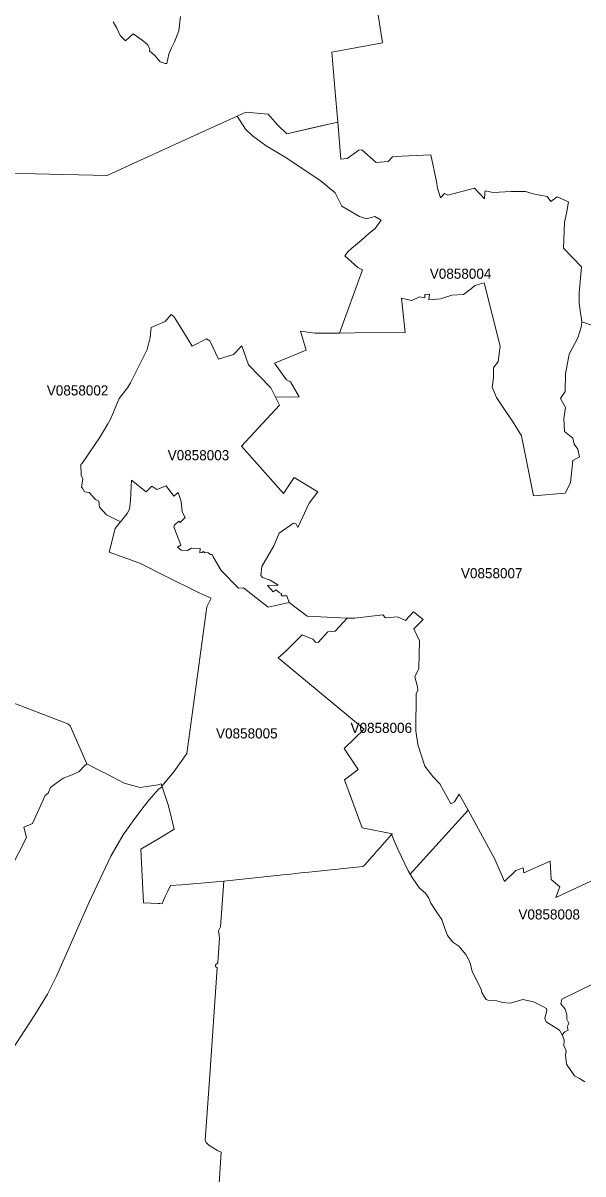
# Model space of a CAD drawing. Extents: x 369010 to 735936, y 6377141 to 6616555.
# Drawn here: x 425415 to 430962, y 6469139 to 6480546 of the extents above; entities that cross this region are included whole.
import ezdxf
from ezdxf.enums import TextEntityAlignment as Align

# ---------------------------------------------------------------- set-up
doc = ezdxf.new("R2010")
doc.units = 0
doc.header["$LTSCALE"] = 40
doc.layers.add('3', color=7, linetype='Continuous', lineweight=13)
doc.layers.add('4', color=7, linetype='Continuous')

msp = doc.modelspace()

# ---------------------------------------------------------------- linework, layer by layer
at = {"layer": '3'}
for points in [[(425140.39, 6479058.35), (425534.95, 6479052.39), (426248.61, 6479034.85), (426542.71, 6479171.39), (426876.36, 6479321.5), (426955.8, 6479358.41), (427333.32, 6479528.71), (427535.9, 6479622.55), (427623.12, 6479662.94), (427843.07, 6479642.41), (427936.25, 6479537.65), (428027.44, 6479448.94), (428252.86, 6479500.41), (428533.55, 6479563.8), (428502.27, 6479898.94), (428475.3, 6480256.43), (428975.45, 6480350.6), (428945.33, 6480540.27), (428888.73, 6480894.78)], [(428888.73, 6480894.78), (428945.33, 6480540.27), (428975.45, 6480350.6), (428475.3, 6480256.43), (428502.27, 6479898.94), (428533.55, 6479563.8), (428561.69, 6479196.05), (428626.9, 6479203.83), (428742.92, 6479284.76), (428771.55, 6479287.41), (428913.88, 6479164.44), (429031.22, 6479172.22), (429075.41, 6479220.54), (429162.8, 6479227.16), (429453.59, 6479240.73), (429512.01, 6478973.61), (429519.79, 6478908.4), (429551.07, 6478814.4), (429590.79, 6478854.61), (429624.72, 6478840.38), (429885.89, 6478907.91), (429987.51, 6478803.47), (429988.83, 6478856.93), (429991.48, 6478881.76), (430072.41, 6478867.36), (430249.66, 6478875.8), (430391.83, 6478874.47), (430467.47, 6478853.62), (430608.48, 6478826.97), (430642.41, 6478776), (430705.13, 6478823), (430818.5, 6478772.03), (430802.45, 6478676.7), (430777.79, 6478569.62), (430770.34, 6478312.92), (430946.77, 6478130.04), (430925.42, 6477871.69), (430922.93, 6477765.93), (430950.24, 6477583.05), (431558.97, 6477375.17)], [(426308.68, 6480556.33), (426343.27, 6480494.92), (426376.54, 6480421.27), (426430.16, 6480369.8), (426506.63, 6480438.98), (426595.01, 6480377.25), (426653.1, 6480329.59), (426672.63, 6480285.73), (426667.5, 6480268.85), (426720.95, 6480222.34), (426773.09, 6480160.94), (426822.74, 6480144.55), (426839.79, 6480143.89), (426858.65, 6480237.23), (426885.63, 6480300.46), (426914.43, 6480359.21), (426957.79, 6480468.94), (426974.67, 6480608.96)], [(426974.67, 6480608.96), (426957.79, 6480468.94), (426914.43, 6480359.21), (426885.63, 6480300.46), (426858.65, 6480237.23), (426839.79, 6480143.89), (426822.74, 6480144.55), (426773.09, 6480160.94), (426720.95, 6480222.34), (426667.5, 6480268.85), (426672.63, 6480285.73), (426653.1, 6480329.59), (426595.01, 6480377.25), (426506.63, 6480438.98), (426430.16, 6480369.8), (426376.54, 6480421.27), (426343.27, 6480494.92), (426308.68, 6480556.33)], [(427843.07, 6479642.41), (427623.12, 6479662.94), (427536.06, 6479622.55)], [(427536.06, 6479622.55), (427618.48, 6479494.12), (427687, 6479426.76), (427824.87, 6479329.94), (428012.38, 6479216.9), (428353.82, 6478989.5), (428506.91, 6478863.39), (428574.6, 6478728.83), (428747.88, 6478629.36), (428819.21, 6478604.7), (428901.3, 6478629.53), (428962.71, 6478591.79), (428903.95, 6478509.54), (428840.73, 6478459.39), (428765.09, 6478388.89), (428672.58, 6478313.25), (428634.68, 6478280.65), (428603.4, 6478237.45), (428731, 6478122.42), (428778.5, 6478099.42), (428549.77, 6477470.5), (428698.4, 6477473.65), (429201.86, 6477479.11), (429165.45, 6477817.57), (429265.58, 6477796.71), (429341.38, 6477831.3), (429396.16, 6477822.2), (429394.84, 6477853.65), (429441.84, 6477857.45), (429435.22, 6477801.35), (429551.07, 6477811.28), (429661.96, 6477847.85), (429778.64, 6477853.81), (429858.08, 6477913.72), (429892.01, 6477943.02), (429984.69, 6477971.65), (430142.09, 6477342.74), (430122.56, 6477189.97), (430076.22, 6477127.75), (430074.89, 6477028.61), (430063.14, 6476937.25), (430106.17, 6476835.47), (430203.99, 6476686.68), (430264.73, 6476601.11), (430352.61, 6476452.99), (430472.27, 6475859.82), (430786.89, 6475885.8), (430839.69, 6475987.26), (430860.87, 6476208.21), (430927.4, 6476247.43), (430910.52, 6476323.07), (430873.95, 6476371.39), (430859.71, 6476432.46), (430777.62, 6476496.35), (430772.49, 6476626.93), (430788.21, 6476733.85), (430739.72, 6476824.05), (430785.24, 6476894.55), (430788.21, 6477069.82), (430824.46, 6477262.13), (430911.18, 6477425.16), (430942.46, 6477530.91), (430950.24, 6477583.05), (430922.93, 6477765.93), (430925.42, 6477871.69), (430946.77, 6478130.04), (430770.34, 6478312.92), (430777.79, 6478569.62), (430802.45, 6478676.7), (430818.5, 6478772.03), (430705.13, 6478823), (430642.41, 6478776), (430608.48, 6478826.97), (430467.47, 6478853.62), (430391.83, 6478874.47), (430249.66, 6478875.8), (430072.41, 6478867.36), (429991.48, 6478881.76), (429988.83, 6478856.93), (429987.51, 6478803.47), (429885.89, 6478907.91), (429624.72, 6478840.38), (429590.79, 6478854.61), (429551.07, 6478814.4), (429519.79, 6478908.4), (429512.01, 6478973.61), (429453.59, 6479240.73), (429162.8, 6479227.16), (429075.41, 6479220.54), (429031.22, 6479172.22), (428913.88, 6479164.44), (428771.55, 6479287.41), (428742.92, 6479284.76), (428626.9, 6479203.83), (428561.69, 6479196.05), (428533.55, 6479563.8), (428027.44, 6479448.77), (427936.25, 6479537.65), (427843.07, 6479642.41)], [(428603.4, 6478237.45), (428634.68, 6478280.65), (428672.58, 6478313.25), (428765.09, 6478388.89), (428840.73, 6478459.39), (428903.95, 6478509.54), (428962.71, 6478591.79), (428901.3, 6478629.53), (428819.21, 6478604.7), (428747.88, 6478629.36), (428574.6, 6478728.83), (428506.91, 6478863.39), (428353.82, 6478989.5), (428012.38, 6479216.9), (427824.87, 6479329.94), (427687, 6479426.76), (427618.48, 6479494.12), (427536.06, 6479622.55), (427333.32, 6479528.71), (426955.8, 6479358.41), (426876.36, 6479321.5), (426542.71, 6479171.39), (426248.61, 6479034.85), (425534.95, 6479052.39), (425140.39, 6479058.35)], [(425038.44, 6473914.49), (425858.35, 6473599.37), (425883.67, 6473579.84), (426048.01, 6473203.15), (426124.15, 6473162.77), (426178.93, 6473133.97), (426227.75, 6473110.96), (426417.59, 6473012.99), (426575.97, 6472969.46), (426754.22, 6472994.61), (426784.67, 6473004.54), (426791.46, 6472983.69), (426907.81, 6473122.71), (427039.55, 6473307.25), (427236, 6474759.05), (427278.87, 6474846.11), (427161.53, 6474899.07), (426813.97, 6475070.86), (426573.82, 6475193.5), (426269.46, 6475302.4), (426327.22, 6475534.6), (426382, 6475602.46), (426242.48, 6475670.98), (426171.65, 6475747.77), (426165.03, 6475806.69), (426132.26, 6475823.08), (426069.7, 6475892.26), (426025.34, 6475898.88), (426005.65, 6475935.45), (425995.22, 6475944.56), (426005.65, 6476008.61), (426006.97, 6476025.65), (425990.09, 6476064.88), (425987.61, 6476172.29), (425999.19, 6476177.42), (426180.91, 6476445.54), (426256.72, 6476573.8), (426285.35, 6476624.78), (426367.93, 6476825.87), (426448.7, 6476931.62), (426480.48, 6476981.11), (426644.49, 6477310.46), (426673.29, 6477429.13), (426683.88, 6477528.93), (426822.57, 6477588.18), (426883.98, 6477657.36), (426908.64, 6477637.83), (426999.66, 6477495.99), (427092.18, 6477341.91), (427233.35, 6477416.72), (427264.63, 6477397.19), (427351.86, 6477214.64), (427499.98, 6477261.31), (427583.23, 6477347.04), (427648.93, 6477157.87), (427869.39, 6476930.13), (427917.22, 6476836.62), (428150.74, 6476839.27), (428063.69, 6476989.72), (428024.63, 6477010.57), (427907.12, 6477174.42), (428219.76, 6477304.5), (428164.98, 6477491.19), (428304.66, 6477472.99), (428549.77, 6477470.5), (428778.5, 6478099.42), (428731, 6478122.42), (428603.4, 6478237.45)], [(431558.97, 6477375.17), (430950.24, 6477583.05), (430942.46, 6477530.91), (430911.18, 6477425.16), (430824.46, 6477262.13), (430788.21, 6477069.82), (430785.24, 6476894.55), (430739.72, 6476824.05), (430788.21, 6476733.85), (430772.49, 6476626.93), (430777.62, 6476496.35), (430859.71, 6476432.46), (430873.95, 6476371.39), (430910.52, 6476323.07), (430927.4, 6476247.43), (430860.87, 6476208.21), (430839.69, 6475987.26), (430786.89, 6475885.8), (430472.27, 6475859.82), (430352.61, 6476452.99), (430264.73, 6476601.11), (430203.99, 6476686.68), (430106.17, 6476835.47), (430063.14, 6476937.25), (430074.89, 6477028.61), (430076.22, 6477127.75), (430122.56, 6477189.97), (430142.09, 6477342.74), (429984.69, 6477971.65), (429892.01, 6477943.02), (429858.08, 6477913.72), (429778.64, 6477853.81), (429661.96, 6477847.85), (429551.07, 6477811.28), (429435.22, 6477801.35), (429441.84, 6477857.45), (429394.84, 6477853.65), (429396.16, 6477822.2), (429341.38, 6477831.3), (429265.58, 6477796.71), (429165.45, 6477817.57), (429201.86, 6477479.11), (428698.4, 6477473.65), (428549.77, 6477470.5)], [(428549.77, 6477470.5), (428304.66, 6477472.99), (428164.98, 6477491.19), (428219.76, 6477304.5), (427907.12, 6477174.42), (428024.63, 6477010.57), (428063.69, 6476989.72), (428150.74, 6476839.27), (427917.22, 6476836.62), (427957.27, 6476757.35), (427579.42, 6476351.53), (427996.16, 6475883.98), (428101.75, 6476042.04), (428336.93, 6475898.55), (428249.88, 6475786.17), (428138.33, 6475545.03), (428118.8, 6475586.74), (428094.14, 6475587.9), (427952.14, 6475489.09), (427901.33, 6475364.3), (427779.85, 6475159.08), (427770.75, 6475069.37), (427788.95, 6475051.17), (427863.1, 6475023.86), (427943.53, 6474975.86), (427836.95, 6474970.73), (427894.21, 6474909.5), (427924, 6474927.7), (427952.63, 6474900.39), (427978.62, 6474887.48), (427970.84, 6474877.06), (427975.97, 6474869.28), (428028.1, 6474867.95), (428050.12, 6474801.59), (428229.85, 6474668.36), (428625.57, 6474645.68), (428701.71, 6474648.83), (428979.92, 6474678.78), (429007.23, 6474651.47), (429126.22, 6474660.74), (429204.18, 6474623.01), (429282.13, 6474710.23), (429378.29, 6474633.43), (429286.1, 6474542.41), (429343.36, 6474422.75), (429336.91, 6474149.67), (429296.86, 6474064.43), (429324, 6473968.27), (429325.32, 6473934.35), (429308.44, 6473897.93), (429305.8, 6473530.85), (429325.32, 6473396.79), (429394.34, 6473181.14), (429473.62, 6473077.04), (429542.63, 6473005.54), (429654.18, 6472808.09), (429690.59, 6472826.3), (429736.11, 6472904.41), (429823.16, 6472743.05), (430087.14, 6472257.29), (430185.45, 6472037.5), (430295.84, 6472146.74), (430370.32, 6472174.54), (430375.45, 6472122.57), (430635.45, 6472239.25), (430648.36, 6472055.71), (430731.12, 6471984.38), (430694.7, 6471889.38), (430693.55, 6471877.63), (431137.43, 6472086.66)], [(425207.92, 6472001.42), (425450.05, 6472474.77), (425423.9, 6472575.56), (425508.97, 6472612.13), (425635.58, 6472889.85), (425665.7, 6472913.52), (425686.72, 6472968.46), (425739.02, 6473010.34), (425814.32, 6473060.32), (425903.2, 6473095.74), (425969.9, 6473128.34), (426021.04, 6473179.48), (426048.01, 6473203.15), (425883.67, 6473579.84), (425858.35, 6473599.37), (425038.44, 6473914.49)], [(426048.01, 6473203.15), (426021.04, 6473179.48), (425969.9, 6473128.34), (425903.2, 6473095.74), (425814.32, 6473060.32), (425739.02, 6473010.34), (425686.72, 6472968.46), (425665.7, 6472913.52), (425635.58, 6472889.85), (425508.97, 6472612.13), (425423.9, 6472575.56), (425450.05, 6472474.77), (425207.92, 6472001.42)], [(425347.6, 6470431.45), (425530.98, 6470715.13), (425657.92, 6470919.36), (425745.47, 6471099.92), (426069.36, 6471833.44), (426285.02, 6472289.07), (426407.99, 6472498.6), (426521.85, 6472662.12), (426614.7, 6472785.09), (426665.18, 6472847.65), (426758.03, 6472951.09), (426793.78, 6472976.57), (426791.46, 6472983.69), (426784.67, 6473004.54), (426754.22, 6472994.61), (426575.97, 6472969.46), (426417.59, 6473012.99), (426227.75, 6473110.96), (426178.93, 6473133.97), (426124.15, 6473162.77), (426048.01, 6473203.15)], [(426793.78, 6472976.57), (426758.03, 6472951.09), (426665.18, 6472847.65), (426614.7, 6472785.09), (426521.85, 6472662.12), (426407.99, 6472498.6), (426285.02, 6472289.07), (426069.36, 6471833.44), (425745.47, 6471099.92), (425657.92, 6470919.36), (425530.98, 6470715.13), (425347.6, 6470431.45), (425100.17, 6470050.96), (424923.25, 6469732.03), (424864.5, 6469646.96), (424605.48, 6469344.75), (424251.97, 6468928.35)], [(427370.06, 6471588.66), (427404.65, 6472042.14), (427291.61, 6472030.55), (426984.44, 6472004.07), (426874.87, 6471997.78), (426850.21, 6471940.02), (426824.39, 6471888.22), (426801.89, 6471841.55), (426793.94, 6471815.07), (426770.44, 6471818.87), (426755.21, 6471820.2), (426609.74, 6471827.48), (426581.1, 6472359.08), (426768.29, 6472467.98), (426815.46, 6472497.27), (426913.1, 6472555.37), (426854.85, 6472787.4), (426793.78, 6472976.57)], [(431137.43, 6472086.66), (430693.55, 6471877.63), (430694.7, 6471889.38), (430731.12, 6471984.38), (430648.36, 6472055.71), (430635.45, 6472239.25), (430375.45, 6472122.57), (430370.32, 6472174.54), (430295.84, 6472146.74), (430185.45, 6472037.5), (430087.14, 6472257.29), (429823.16, 6472743.05), (429251.01, 6472110), (429277.83, 6472065.97), (429344.19, 6471971.63), (429400.96, 6471922.31), (429435.05, 6471870.68), (429454.58, 6471821.52), (429518.47, 6471727.68), (429563.32, 6471659.49), (429595.1, 6471571.94), (429619.43, 6471503.59), (429672.22, 6471434.74), (429732.63, 6471395.18), (429803.13, 6471312.43), (429829.12, 6471266.42), (429848.65, 6471217.1), (429865.53, 6471145.27), (429881.58, 6471114.49), (429954.57, 6470965.87), (429959.7, 6470938.39), (429982.87, 6470897.51), (430001.57, 6470868.88), (430018.12, 6470860.11), (430108.99, 6470853.65), (430164.1, 6470839.26), (430242.22, 6470830.15), (430365.52, 6470867.39), (430470.78, 6470844.72), (430552.04, 6470806.32), (430599.04, 6470778.85), (430603.84, 6470762.46), (430582.49, 6470681.2), (430598.05, 6470645.45), (430729.3, 6470564.35), (430757.27, 6470516.36), (430781.59, 6470547.47), (430815.36, 6470563.03), (430803.77, 6470595.63), (430816.68, 6470617.65), (430821.98, 6470634.69), (430801.12, 6470673.75), (430801.45, 6470718.93), (430784.57, 6470773.55), (430741.71, 6470825.52), (430750.81, 6470869.87), (431063.78, 6471022.47)], [(430980.7, 6470052.12), (430928.4, 6470083.73), (430879.41, 6470110.71), (430798.48, 6470227.88), (430789.04, 6470315.6), (430794.01, 6470358.8), (430771.66, 6470413.25), (430774.48, 6470463.56), (430758.92, 6470513.54), (430757.27, 6470516.36), (430729.3, 6470564.35), (430598.05, 6470645.45), (430582.49, 6470681.2), (430603.84, 6470762.46), (430599.04, 6470778.85), (430552.04, 6470806.32), (430470.78, 6470844.72), (430365.52, 6470867.39), (430242.22, 6470830.15), (430164.1, 6470839.26), (430108.99, 6470853.65), (430018.12, 6470860.11), (430001.57, 6470868.88), (429982.87, 6470897.51), (429959.7, 6470938.39), (429954.57, 6470965.87), (429881.58, 6471114.49), (429865.53, 6471145.27), (429848.65, 6471217.1), (429829.12, 6471266.42), (429803.13, 6471312.43), (429732.63, 6471395.18), (429672.22, 6471434.74), (429619.43, 6471503.59), (429595.1, 6471571.94), (429563.32, 6471659.49), (429518.47, 6471727.68), (429454.58, 6471821.52), (429435.05, 6471870.68), (429400.96, 6471922.31), (429344.19, 6471971.63), (429277.83, 6472065.97), (429251.01, 6472110), (429231.32, 6472142.27), (429129.2, 6472356.27), (429065.81, 6472503.73), (428925.63, 6472345.51), (428914.87, 6472333.26), (428909.91, 6472326.47), (428872.84, 6472284.77), (428797.2, 6472198.04), (428782.47, 6472187.12), (428247.4, 6472129.36), (428167.79, 6472121.91), (428066.67, 6472109), (427988.55, 6472102.38), (427404.65, 6472042.14)], [(427404.65, 6472042.14), (427370.06, 6471588.66), (427351.86, 6471547.12), (427363.11, 6471479.43), (427346.23, 6471231.33), (427322.89, 6471211.81), (427320.24, 6471196.25), (427339.77, 6471180.69), (427263.81, 6470071.98), (427220.61, 6469473.68), (427229.71, 6469451.67), (427255.7, 6469423.04), (427342.59, 6469372.39), (427377.67, 6469355.51), (427209.03, 6466718.54)], [(427209.03, 6466718.54), (427377.67, 6469355.51), (427342.59, 6469372.39), (427255.7, 6469423.04), (427229.71, 6469451.67), (427220.61, 6469473.68), (427263.81, 6470071.98), (427339.77, 6471180.69), (427320.24, 6471196.25), (427322.89, 6471211.81), (427346.23, 6471231.33), (427363.11, 6471479.43), (427351.86, 6471547.12), (427370.06, 6471588.66)], [(431063.78, 6471022.47), (430750.81, 6470869.87), (430741.71, 6470825.52), (430784.57, 6470773.55), (430801.45, 6470718.93), (430801.12, 6470673.75), (430821.98, 6470634.69), (430816.68, 6470617.65), (430803.77, 6470595.63), (430815.36, 6470563.03), (430781.59, 6470547.47), (430757.27, 6470516.36), (430758.92, 6470513.54), (430774.48, 6470463.56), (430771.66, 6470413.25), (430794.01, 6470358.8), (430789.04, 6470315.6), (430798.48, 6470227.88), (430879.41, 6470110.71), (430928.4, 6470083.73), (430980.7, 6470052.12)]]:
    msp.add_lwpolyline(points, dxfattribs=at)
for points in [[(426382, 6475602.46), (426446.22, 6475683.72), (426468.39, 6475726.92), (426479.65, 6475816.46), (426491.4, 6476016.22), (426633.9, 6475898.88), (426691.33, 6475954.98), (426739.49, 6475923.54), (426833.66, 6475957.3), (426910.62, 6475856.67), (426953.65, 6475892.09), (426980.63, 6475803.05), (426992.88, 6475700.77), (427022.83, 6475646.15), (426970.37, 6475597), (426962.42, 6475607.43), (426914.43, 6475573.5), (426907.97, 6475552.64), (426979.31, 6475369.43), (426946.87, 6475351.23), (426980.63, 6475322.59), (427044.35, 6475318.62), (427084.57, 6475340.8), (427170.79, 6475336.99), (427168.15, 6475295.45), (427187.68, 6475299.26), (427204.56, 6475308.36), (427217.47, 6475295.45), (427247.42, 6475298.1), (427270.76, 6475279.73), (427289.63, 6475279.07), (427298.73, 6475254.24), (427376.68, 6475120.35), (427548.31, 6474943.92), (427597.79, 6474946.4), (427841.91, 6474756.4), (428050.12, 6474801.59), (428028.1, 6474867.95), (427975.97, 6474869.28), (427970.84, 6474877.06), (427978.62, 6474887.48), (427952.63, 6474900.39), (427924, 6474927.7), (427894.21, 6474909.5), (427836.95, 6474970.73), (427943.53, 6474975.86), (427863.1, 6475023.86), (427788.95, 6475051.17), (427770.75, 6475069.37), (427779.85, 6475159.08), (427901.33, 6475364.3), (427952.14, 6475489.09), (428094.14, 6475587.9), (428118.8, 6475586.74), (428138.33, 6475545.03), (428249.88, 6475786.17), (428336.93, 6475898.55), (428101.75, 6476042.04), (427996.16, 6475883.98), (427579.42, 6476351.53), (427957.27, 6476757.35), (427917.22, 6476836.62), (427869.39, 6476930.13), (427648.93, 6477157.87), (427583.23, 6477347.04), (427499.98, 6477261.31), (427351.86, 6477214.64), (427264.63, 6477397.19), (427233.35, 6477416.72), (427092.18, 6477341.91), (426999.66, 6477495.99), (426908.64, 6477637.83), (426883.98, 6477657.36), (426822.57, 6477588.18), (426683.88, 6477528.93), (426673.29, 6477429.13), (426644.49, 6477310.46), (426480.48, 6476981.11), (426448.7, 6476931.62), (426367.93, 6476825.87), (426285.35, 6476624.78), (426256.72, 6476573.8), (426180.91, 6476445.54), (425999.19, 6476177.42), (425987.61, 6476172.29), (425990.09, 6476064.88), (426006.97, 6476025.65), (426005.65, 6476008.61), (425995.22, 6475944.56), (426005.65, 6475935.45), (426025.34, 6475898.88), (426069.7, 6475892.26), (426132.26, 6475823.08), (426165.03, 6475806.69), (426171.65, 6475747.77), (426242.48, 6475670.98)], [(426382, 6475602.46), (426327.22, 6475534.6), (426269.46, 6475302.4), (426573.82, 6475193.5), (426813.97, 6475070.86), (427161.53, 6474899.07), (427278.87, 6474846.11), (427236, 6474759.05), (427039.55, 6473307.25), (426907.81, 6473122.71), (426791.46, 6472983.69), (426793.78, 6472976.57), (426854.85, 6472787.4), (426913.1, 6472555.37), (426815.46, 6472497.27), (426768.29, 6472467.98), (426581.1, 6472359.08), (426609.74, 6471827.48), (426755.21, 6471820.2), (426770.44, 6471818.87), (426793.94, 6471815.07), (426801.89, 6471841.55), (426824.39, 6471888.22), (426850.21, 6471940.02), (426874.87, 6471997.78), (426984.44, 6472004.07), (427291.61, 6472030.55), (427404.65, 6472042.14), (427988.55, 6472102.38), (428066.67, 6472109), (428167.79, 6472121.91), (428247.4, 6472129.36), (428782.47, 6472187.12), (428797.2, 6472198.04), (428872.84, 6472284.77), (428909.91, 6472326.47), (428914.87, 6472333.26), (428925.63, 6472345.51), (429065.81, 6472503.73), (429074.26, 6472511.51), (428773.04, 6472568.28), (428599.09, 6473045.75), (428734.31, 6473148.53), (428597.27, 6473356.74), (428793.73, 6473545.58), (427941.05, 6474253.27), (428022.81, 6474324.77), (428181.2, 6474481.83), (428286.46, 6474438.97), (428313.76, 6474409.01), (428339.75, 6474406.36), (428434.58, 6474510.3), (428508.73, 6474518.08), (428625.57, 6474645.68), (428229.85, 6474668.36), (428050.12, 6474801.59), (427841.91, 6474756.4), (427597.79, 6474946.4), (427548.31, 6474943.92), (427376.68, 6475120.35), (427298.73, 6475254.24), (427289.63, 6475279.07), (427270.76, 6475279.73), (427247.42, 6475298.1), (427217.47, 6475295.45), (427204.56, 6475308.36), (427187.68, 6475299.26), (427168.15, 6475295.45), (427170.79, 6475336.99), (427084.57, 6475340.8), (427044.35, 6475318.62), (426980.63, 6475322.59), (426946.87, 6475351.23), (426979.31, 6475369.43), (426907.97, 6475552.64), (426914.43, 6475573.5), (426962.42, 6475607.43), (426970.37, 6475597), (427022.83, 6475646.15), (426992.88, 6475700.77), (426980.63, 6475803.05), (426953.65, 6475892.09), (426910.62, 6475856.67), (426833.66, 6475957.3), (426739.49, 6475923.54), (426691.33, 6475954.98), (426633.9, 6475898.88), (426491.4, 6476016.22), (426479.65, 6475816.46), (426468.39, 6475726.92), (426446.22, 6475683.72)], [(428625.57, 6474645.68), (428508.73, 6474518.08), (428434.58, 6474510.3), (428339.75, 6474406.36), (428313.76, 6474409.01), (428286.46, 6474438.97), (428181.2, 6474481.83), (428022.81, 6474324.77), (427941.05, 6474253.27), (428793.73, 6473545.58), (428597.27, 6473356.74), (428734.31, 6473148.53), (428599.09, 6473045.75), (428773.04, 6472568.28), (429074.26, 6472511.51), (429065.81, 6472503.73), (429129.2, 6472356.27), (429231.32, 6472142.27), (429251.01, 6472110), (429823.16, 6472743.05), (429736.11, 6472904.41), (429690.59, 6472826.3), (429654.18, 6472808.09), (429542.63, 6473005.54), (429473.62, 6473077.04), (429394.34, 6473181.14), (429325.32, 6473396.79), (429305.8, 6473530.85), (429308.44, 6473897.93), (429325.32, 6473934.35), (429324, 6473968.27), (429296.86, 6474064.43), (429336.91, 6474149.67), (429343.36, 6474422.75), (429286.1, 6474542.41), (429378.29, 6474633.43), (429282.13, 6474710.23), (429204.18, 6474623.01), (429126.22, 6474660.74), (429007.23, 6474651.47), (428979.92, 6474678.78), (428701.71, 6474648.83)]]:
    msp.add_lwpolyline(points, close=True, dxfattribs=at)

# ---------------------------------------------------------------- texts
at = {"layer": '4'}
for s, p in [('V0858004', (429749.34, 6478011.11)), ('V0858002', (425955.88, 6476854.62)), ('V0858003', (427153.21, 6476212.34)), ('V0858007', (430057.9, 6475042.84)), ('V0858006', (428964.33, 6473510.26)), ('V0858005', (427632.24, 6473455.22)), ('V0858008', (430627.29, 6471661.31))]:
    msp.add_text(s, height=100, dxfattribs=at).set_placement(p, align=Align.CENTER)

doc.saveas('drawing.dxf')
